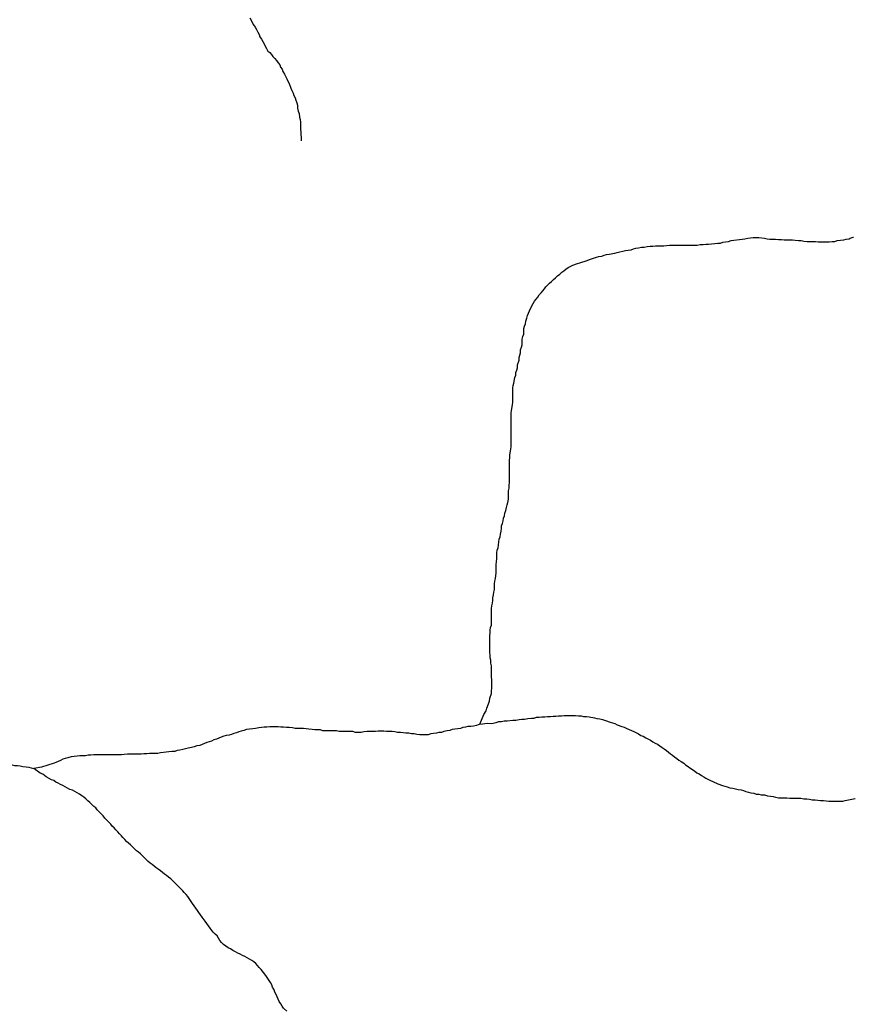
# Model space of a CAD drawing. Extents: x 652.3 to 678, y 7316.9 to 7344.9.
# Drawn here: x 656.116 to 657.795, y 7320.6 to 7322.592 of the extents above; entities that cross this region are included whole.
import ezdxf

# ---------------------------------------------------------------- set-up
doc = ezdxf.new("R2010")
doc.units = 0
doc.header["$LTSCALE"] = 0.032
doc.layers.add('7', color=7, linetype='Continuous', lineweight=25)

msp = doc.modelspace()

# ---------------------------------------------------------------- linework, layer by layer
at = {"layer": '7'}
for points in [[(656.5785, 7322.5966), (656.5857, 7322.5823), (656.5889, 7322.5775), (656.5913, 7322.5728), (656.5944, 7322.568), (656.5968, 7322.5632), (656.5984, 7322.5584), (656.6016, 7322.5537), (656.604, 7322.5489), (656.6072, 7322.5441), (656.6088, 7322.5393), (656.6119, 7322.5346), (656.6143, 7322.5298), (656.6183, 7322.5266), (656.6215, 7322.5226), (656.6247, 7322.5186), (656.6287, 7322.5147), (656.6318, 7322.5107), (656.635, 7322.5059), (656.6382, 7322.5019), (656.6398, 7322.4972), (656.643, 7322.4932), (656.6446, 7322.4884), (656.6477, 7322.4836), (656.6525, 7322.4741), (656.6549, 7322.4693), (656.6573, 7322.4645), (656.6605, 7322.455), (656.6629, 7322.4502), (656.6653, 7322.4454), (656.6668, 7322.4407), (656.6692, 7322.4359), (656.6708, 7322.4311), (656.6724, 7322.4256), (656.674, 7322.4208), (656.674, 7322.4152), (656.6756, 7322.4088), (656.6772, 7322.4041), (656.678, 7322.3969), (656.6796, 7322.3921), (656.6804, 7322.3866), (656.6804, 7322.3754), (656.6812, 7322.3531), (656.6813, 7322.35), (656.6813, 7322.3492)], [(657.157, 7322.0349), (657.1602, 7322.0396), (657.1642, 7322.0436), (657.1705, 7322.0516), (657.1737, 7322.0556), (657.1769, 7322.0595), (657.1809, 7322.0635), (657.1848, 7322.0667), (657.1888, 7322.0707), (657.1928, 7322.0739), (657.1968, 7322.0778), (657.2015, 7322.081), (657.2055, 7322.085), (657.2095, 7322.0882), (657.2135, 7322.0914), (657.2183, 7322.0945), (657.2278, 7322.0993), (657.2374, 7322.1025), (657.2421, 7322.1041), (657.2565, 7322.1089), (657.2612, 7322.1105), (657.2755, 7322.1152), (657.2803, 7322.1168), (657.2859, 7322.1176), (657.2907, 7322.1192), (657.2954, 7322.1208), (657.301, 7322.1216), (657.3121, 7322.1232), (657.3169, 7322.1248), (657.3225, 7322.1264), (657.3281, 7322.1272), (657.3336, 7322.1288), (657.3392, 7322.1296), (657.3448, 7322.1304), (657.3495, 7322.1319), (657.3543, 7322.1335), (657.3599, 7322.1343), (657.3655, 7322.1359), (657.371, 7322.1359), (657.3774, 7322.1367), (657.383, 7322.1375), (657.3885, 7322.1375), (657.3941, 7322.1383), (657.4108, 7322.1383), (657.4164, 7322.1391), (657.422, 7322.1399), (657.4777, 7322.1399), (657.484, 7322.1407), (657.4896, 7322.1407), (657.4952, 7322.1415), (657.5007, 7322.1415), (657.5063, 7322.1423), (657.5135, 7322.1431), (657.519, 7322.1439), (657.5246, 7322.1439), (657.5294, 7322.1455), (657.5349, 7322.1463), (657.5405, 7322.1471), (657.5461, 7322.1487), (657.5517, 7322.1494), (657.5628, 7322.151), (657.5684, 7322.1518), (657.5739, 7322.1526), (657.5795, 7322.1534), (657.5906, 7322.155), (657.6018, 7322.155), (657.6129, 7322.1534), (657.6185, 7322.1526), (657.6241, 7322.1518), (657.6352, 7322.1518), (657.6416, 7322.151), (657.6471, 7322.151), (657.6527, 7322.1502), (657.6694, 7322.1502), (657.675, 7322.1494), (657.6813, 7322.1487), (657.6869, 7322.1487), (657.6925, 7322.1479), (657.6989, 7322.1471), (657.7156, 7322.1471), (657.7211, 7322.1463), (657.7434, 7322.1463), (657.749, 7322.1471), (657.7546, 7322.1471), (657.7593, 7322.1487), (657.7657, 7322.1494), (657.7729, 7322.1502), (657.7776, 7322.1518), (657.7832, 7322.1526), (657.7856, 7322.1534), (657.7916, 7322.1554), (657.792, 7322.1556)], [(657.0408, 7321.1771), (657.0488, 7321.1962), (657.0536, 7321.2034), (657.0551, 7321.2089), (657.0599, 7321.2233), (657.0607, 7321.2288), (657.0639, 7321.2384), (657.0639, 7321.244), (657.0647, 7321.2495), (657.0647, 7321.2662), (657.0639, 7321.2718), (657.0639, 7321.2941), (657.0631, 7321.2997), (657.0631, 7321.3052), (657.0615, 7321.31), (657.0615, 7321.3156), (657.0607, 7321.3211), (657.0607, 7321.3546), (657.0615, 7321.3601), (657.0615, 7321.3657), (657.0623, 7321.3713), (657.0639, 7321.376), (657.0639, 7321.4095), (657.0647, 7321.415), (657.0663, 7321.4198), (657.0671, 7321.4254), (657.0671, 7321.4309), (657.0679, 7321.4365), (657.0687, 7321.4421), (657.0703, 7321.4477), (657.0703, 7321.4588), (657.0711, 7321.4644), (657.0719, 7321.4699), (657.0734, 7321.4811), (657.0734, 7321.4978), (657.0742, 7321.5033), (657.075, 7321.5097), (657.075, 7321.5209), (657.0758, 7321.5264), (657.0774, 7321.5312), (657.0782, 7321.5368), (657.079, 7321.5431), (657.0798, 7321.5487), (657.0814, 7321.5535), (657.0822, 7321.559), (657.0838, 7321.5646), (657.0846, 7321.5702), (657.0846, 7321.5758), (657.0862, 7321.5805), (657.0878, 7321.5853), (657.0886, 7321.5909), (657.0902, 7321.5956), (657.0909, 7321.6012), (657.0933, 7321.606), (657.0941, 7321.6124), (657.0957, 7321.6179), (657.0973, 7321.6227), (657.0981, 7321.6291), (657.0981, 7321.6458), (657.0997, 7321.6513), (657.0997, 7321.6569), (657.1005, 7321.6625), (657.1005, 7321.707), (657.1013, 7321.7126), (657.1013, 7321.7182), (657.1029, 7321.7293), (657.1037, 7321.7349), (657.1037, 7321.8017), (657.1045, 7321.8073), (657.1061, 7321.8184), (657.1069, 7321.824), (657.1069, 7321.8519), (657.1077, 7321.8574), (657.1092, 7321.8622), (657.1108, 7321.8733), (657.1132, 7321.8781), (657.1132, 7321.8837), (657.1148, 7321.8885), (657.1164, 7321.8932), (657.1164, 7321.8988), (657.1196, 7321.9084), (657.1196, 7321.9139), (657.1228, 7321.9235), (657.1228, 7321.929), (657.1244, 7321.9346), (657.126, 7321.9394), (657.126, 7321.9505), (657.1275, 7321.9561), (657.1291, 7321.9609), (657.1291, 7321.972), (657.1307, 7321.9768), (657.1323, 7321.9816), (657.1331, 7321.9871), (657.1355, 7321.9927), (657.1363, 7321.9983), (657.1387, 7322.003), (657.1403, 7322.0078), (657.1451, 7322.0174), (657.1482, 7322.0221), (657.1506, 7322.0269), (657.157, 7322.0349)], [(657.0408, 7321.1771), (657.0559, 7321.1787), (657.0639, 7321.1779), (657.0734, 7321.1803), (657.079, 7321.1819), (657.0846, 7321.1819), (657.0894, 7321.1835), (657.0957, 7321.1835), (657.1069, 7321.1851), (657.1132, 7321.1851), (657.1196, 7321.1859), (657.1252, 7321.1867), (657.1307, 7321.1867), (657.1371, 7321.1883), (657.1443, 7321.1891), (657.1498, 7321.1891), (657.1546, 7321.1906), (657.1602, 7321.1906), (657.1657, 7321.1914), (657.1713, 7321.1914), (657.1769, 7321.1922)], [(657.1769, 7321.1922), (657.1825, 7321.1922), (657.188, 7321.193), (657.1936, 7321.193), (657.1992, 7321.1938), (657.2047, 7321.1938), (657.2103, 7321.1946), (657.2334, 7321.1946), (657.2389, 7321.1938), (657.2445, 7321.1938), (657.2493, 7321.1922), (657.2549, 7321.1922), (657.2604, 7321.1914), (657.2716, 7321.1898), (657.2763, 7321.1883), (657.2819, 7321.1875), (657.2875, 7321.1859), (657.2931, 7321.1843), (657.3026, 7321.1811), (657.3074, 7321.1795), (657.3121, 7321.1779), (657.3169, 7321.1755), (657.3265, 7321.1723), (657.3312, 7321.1708), (657.336, 7321.1684), (657.3408, 7321.166), (657.3456, 7321.1644), (657.3503, 7321.162), (657.3599, 7321.1572), (657.3647, 7321.154), (657.3694, 7321.1525), (657.3742, 7321.1493), (657.3838, 7321.1445), (657.3885, 7321.1413), (657.3933, 7321.1389), (657.3981, 7321.1365), (657.4029, 7321.1334), (657.4076, 7321.1302), (657.4116, 7321.127), (657.4164, 7321.1238), (657.4204, 7321.1206), (657.4243, 7321.1174), (657.4283, 7321.1143), (657.4323, 7321.1111), (657.4371, 7321.1079), (657.4411, 7321.1047), (657.4458, 7321.1015), (657.4506, 7321.0983), (657.4546, 7321.0952), (657.4594, 7321.092), (657.4633, 7321.0888), (657.4681, 7321.0856), (657.4729, 7321.0824), (657.4769, 7321.0792), (657.4816, 7321.0769), (657.4864, 7321.0737), (657.4912, 7321.0713), (657.4952, 7321.0681), (657.5047, 7321.0633), (657.5095, 7321.0617), (657.519, 7321.057), (657.5286, 7321.0538), (657.5334, 7321.0522), (657.5381, 7321.0506), (657.5437, 7321.049), (657.5493, 7321.0482), (657.5548, 7321.0466), (657.5604, 7321.0458), (657.566, 7321.045), (657.5707, 7321.0434), (657.5755, 7321.0418), (657.5811, 7321.0403), (657.5859, 7321.0387), (657.5914, 7321.0379), (657.5962, 7321.0363), (657.6018, 7321.0363), (657.6066, 7321.0347), (657.6129, 7321.0347), (657.6193, 7321.0331), (657.6249, 7321.0323), (657.6304, 7321.0315), (657.6352, 7321.0299), (657.6416, 7321.0291), (657.6583, 7321.0291), (657.6638, 7321.0283), (657.6861, 7321.0283), (657.6925, 7321.0267), (657.6981, 7321.0267), (657.7036, 7321.0259), (657.7092, 7321.0251), (657.7148, 7321.0251), (657.7203, 7321.0243), (657.7259, 7321.0235), (657.7315, 7321.0235), (657.737, 7321.0228), (657.7426, 7321.022), (657.7705, 7321.022), (657.7752, 7321.0235), (657.7919, 7321.0267), (657.7951, 7321.0273), (657.7955, 7321.0274)], [(656.6239, 7321.1715), (656.6183, 7321.1715), (656.6127, 7321.1708), (656.6072, 7321.1708), (656.6016, 7321.17), (656.596, 7321.1692), (656.5897, 7321.1684), (656.5841, 7321.1676), (656.5777, 7321.1668), (656.5714, 7321.166), (656.5658, 7321.1644), (656.561, 7321.1628), (656.5562, 7321.1612), (656.5515, 7321.1596), (656.5459, 7321.158), (656.5411, 7321.1564), (656.5364, 7321.1548), (656.5308, 7321.154), (656.526, 7321.1525), (656.5204, 7321.1509), (656.5157, 7321.1485), (656.5109, 7321.1469), (656.5061, 7321.1453), (656.5013, 7321.1429), (656.4966, 7321.1413), (656.4918, 7321.1397), (656.487, 7321.1381), (656.4822, 7321.1357), (656.4775, 7321.1341), (656.4719, 7321.1334), (656.4663, 7321.131), (656.4608, 7321.1302), (656.4544, 7321.1286), (656.4488, 7321.127), (656.4433, 7321.1262), (656.4377, 7321.1246), (656.4321, 7321.1238), (656.4273, 7321.1222), (656.4218, 7321.1222), (656.4154, 7321.1214), (656.4098, 7321.1206), (656.4043, 7321.1198), (656.3987, 7321.119), (656.3931, 7321.1182), (656.3876, 7321.1182), (656.382, 7321.1182), (656.3764, 7321.1182), (656.3709, 7321.1174), (656.3653, 7321.1174), (656.3597, 7321.1166), (656.3541, 7321.1166), (656.3486, 7321.1166), (656.343, 7321.1166), (656.3374, 7321.1166), (656.3319, 7321.1166), (656.3255, 7321.1158), (656.3199, 7321.1151), (656.3144, 7321.1151), (656.3088, 7321.1151), (656.3032, 7321.1151), (656.2976, 7321.1151), (656.2921, 7321.1151), (656.2865, 7321.1151), (656.2809, 7321.1151), (656.2754, 7321.1151), (656.2698, 7321.1151), (656.2642, 7321.1151), (656.2587, 7321.1143), (656.2531, 7321.1143), (656.2475, 7321.1135), (656.2419, 7321.1135), (656.2364, 7321.1135), (656.2308, 7321.1127), (656.2252, 7321.1119), (656.2189, 7321.1111), (656.2125, 7321.1095), (656.2069, 7321.1079), (656.2022, 7321.1063), (656.1974, 7321.1039), (656.1926, 7321.1015), (656.1878, 7321.0999), (656.1848, 7321.0984)], [(657.0408, 7321.1771), (657.0337, 7321.1739), (657.0281, 7321.1731), (657.0225, 7321.1723), (657.0169, 7321.1723), (657.0122, 7321.1708), (657.0066, 7321.17), (657.0018, 7321.1684), (656.9963, 7321.1676), (656.9907, 7321.1668), (656.9851, 7321.166), (656.9803, 7321.1644), (656.9748, 7321.1636), (656.9684, 7321.162), (656.9636, 7321.1604), (656.9581, 7321.1604), (656.9533, 7321.1588), (656.9477, 7321.158), (656.9422, 7321.1572), (656.9366, 7321.1556), (656.931, 7321.1556), (656.9254, 7321.1556), (656.9199, 7321.1556), (656.9143, 7321.1564), (656.9087, 7321.1572), (656.9032, 7321.1572), (656.8976, 7321.1588), (656.892, 7321.1588), (656.8865, 7321.1596), (656.8809, 7321.1604), (656.8753, 7321.1604), (656.8697, 7321.1612), (656.8642, 7321.162), (656.8586, 7321.162), (656.853, 7321.162), (656.8475, 7321.1628), (656.8419, 7321.1628), (656.8363, 7321.1628), (656.8308, 7321.162), (656.8252, 7321.162), (656.8196, 7321.162), (656.814, 7321.162), (656.8077, 7321.1612), (656.8021, 7321.1604), (656.7965, 7321.1604), (656.791, 7321.1604), (656.7854, 7321.162), (656.7798, 7321.162), (656.7743, 7321.162), (656.7687, 7321.162), (656.7631, 7321.162), (656.7576, 7321.162), (656.7528, 7321.1636), (656.7472, 7321.1636), (656.7416, 7321.1636), (656.7361, 7321.1636), (656.7305, 7321.1636), (656.7249, 7321.1636), (656.7202, 7321.1652), (656.7146, 7321.1652), (656.709, 7321.1652), (656.7034, 7321.166), (656.6971, 7321.1668), (656.6915, 7321.1676), (656.6859, 7321.1684), (656.6804, 7321.1684), (656.6748, 7321.1684), (656.6692, 7321.1684), (656.6637, 7321.1692), (656.6573, 7321.17), (656.6517, 7321.17), (656.6462, 7321.1708), (656.6406, 7321.1708), (656.635, 7321.1715), (656.6294, 7321.1715), (656.6239, 7321.1715)], [(656.0669, 7321.0999), (656.0725, 7321.0991), (656.078, 7321.0983), (656.0836, 7321.0975), (656.0892, 7321.0968), (656.0947, 7321.096), (656.1003, 7321.0952), (656.1051, 7321.0936), (656.1107, 7321.0936), (656.1162, 7321.0928), (656.1218, 7321.092), (656.1282, 7321.0912), (656.1337, 7321.0904), (656.1385, 7321.0888), (656.1441, 7321.088)], [(656.1848, 7321.0984), (656.1592, 7321.0904), (656.1441, 7321.088)], [(656.2069, 7321.0506), (656.2022, 7321.0538), (656.1974, 7321.0554), (656.1926, 7321.0586), (656.1878, 7321.0602), (656.1839, 7321.0633), (656.1791, 7321.0649), (656.1687, 7321.0713), (656.1616, 7321.0761), (656.1568, 7321.0785), (656.1441, 7321.088)], [(656.6528, 7320.6), (656.6462, 7320.6058), (656.643, 7320.6098), (656.6406, 7320.6146), (656.6374, 7320.6193), (656.635, 7320.6241), (656.6334, 7320.6289), (656.631, 7320.6337), (656.6287, 7320.6384), (656.6271, 7320.6432), (656.6239, 7320.648), (656.6223, 7320.6528), (656.6199, 7320.6575), (656.6104, 7320.6719), (656.6008, 7320.6838), (656.5968, 7320.6878), (656.5905, 7320.6957), (656.5865, 7320.6989), (656.5825, 7320.7021), (656.573, 7320.7069), (656.5682, 7320.71), (656.5634, 7320.7116), (656.5586, 7320.7148), (656.5539, 7320.7164), (656.5491, 7320.7196), (656.5443, 7320.722), (656.5395, 7320.7252), (656.5348, 7320.7276), (656.53, 7320.7307), (656.5252, 7320.7339), (656.5212, 7320.7379), (656.5181, 7320.7419), (656.5149, 7320.7466), (656.5125, 7320.7514), (656.5085, 7320.7546), (656.5045, 7320.7586), (656.4982, 7320.7665), (656.495, 7320.7713), (656.4918, 7320.7761), (656.4886, 7320.7809), (656.4822, 7320.7888), (656.4759, 7320.7984), (656.4727, 7320.8023), (656.4663, 7320.8119), (656.4632, 7320.8167), (656.46, 7320.8206), (656.4536, 7320.8302), (656.4504, 7320.8342), (656.4464, 7320.8382), (656.4433, 7320.8421), (656.4393, 7320.8461), (656.4353, 7320.8501), (656.4194, 7320.866), (656.4146, 7320.8692), (656.4106, 7320.8724), (656.4067, 7320.8756), (656.4027, 7320.8787), (656.3987, 7320.8819), (656.3939, 7320.8851), (656.3899, 7320.8883), (656.386, 7320.8915), (656.382, 7320.8946), (656.378, 7320.8978), (656.374, 7320.901), (656.3701, 7320.9042), (656.3581, 7320.9161), (656.3541, 7320.9193), (656.3502, 7320.9225), (656.3462, 7320.9265), (656.3382, 7320.9344), (656.3342, 7320.9376), (656.3303, 7320.9408), (656.3271, 7320.9448), (656.3231, 7320.9488), (656.3199, 7320.9527), (656.3159, 7320.9567), (656.3128, 7320.9607), (656.3088, 7320.9647), (656.3056, 7320.9686), (656.3016, 7320.9718), (656.2984, 7320.9758), (656.2945, 7320.9798), (656.2905, 7320.9838), (656.2865, 7320.9877), (656.2833, 7320.9925), (656.2793, 7320.9965), (656.2714, 7321.0045), (656.2682, 7321.0084), (656.2642, 7321.0116), (656.2602, 7321.0156), (656.2563, 7321.0196), (656.2523, 7321.0228), (656.2483, 7321.0267), (656.2443, 7321.0299), (656.2404, 7321.0331), (656.2356, 7321.0363), (656.2308, 7321.0387), (656.226, 7321.0418), (656.2213, 7321.0442), (656.2165, 7321.0458), (656.2069, 7321.0506)]]:
    msp.add_lwpolyline(points, dxfattribs=at)

doc.saveas('drawing.dxf')
